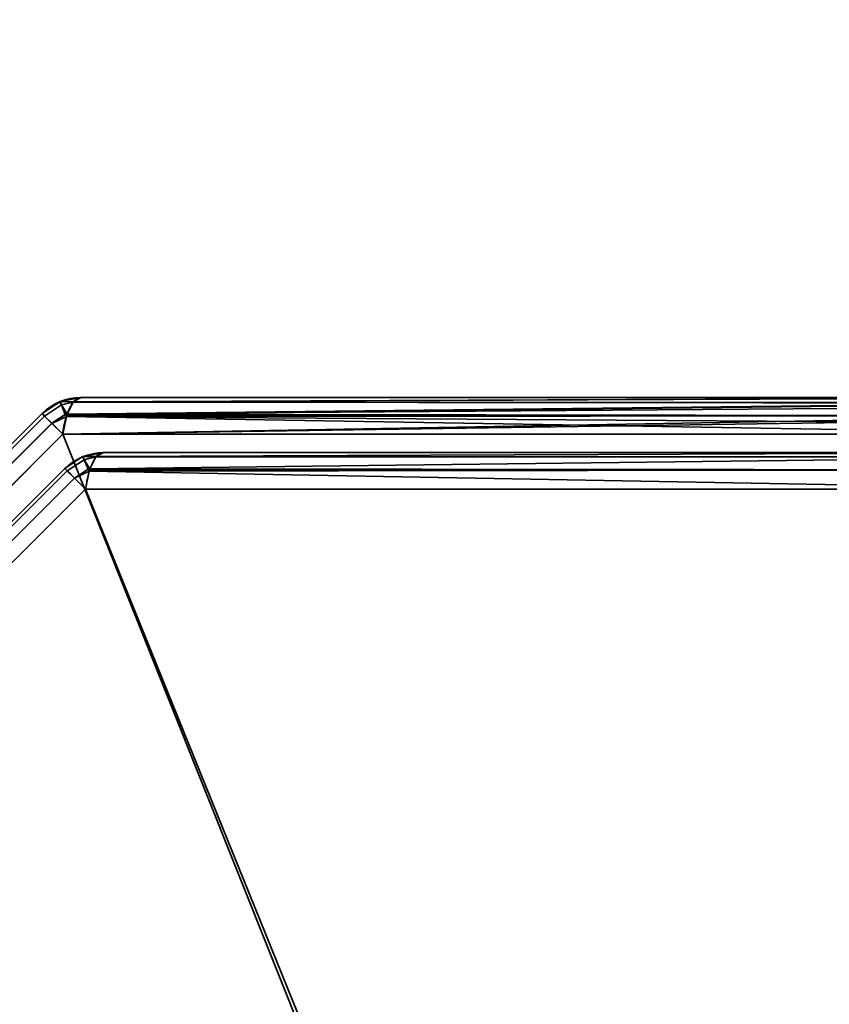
# Model space of a CAD drawing. Header units: millimetres. Extents: x -603 to 3703, y -115 to 193.
# Tile 411 of 656: x 1008 to 1019, y -14 to -2. Entities that reach past the tile are written whole.
import ezdxf

# ---------------------------------------------------------------- set-up
doc = ezdxf.new("R2010")
doc.units = ezdxf.units.MM
doc.layers.add('152', color=7, linetype='Continuous', true_color=0xffffff)

# ---------------------------------------------------------------- blocks, each defined once
blk = doc.blocks.new('UG_SURFACE_002')
at = {"layer": '152', "color": 252, "linetype": 'Continuous', "lineweight": 35}
for points in [[(2165, -18, 2212.25), (2165, 174.4, 2212.25), (835, 174.4, 2212.25), (835, -18, 2212.25)], [(985, -18, 2062.25), (985, 174.4, 2062.25), (2015, 174.4, 2062.25), (2015, -18, 2062.25)]]:
    blk.add_3dface(points, dxfattribs=at)
blk = doc.blocks.new('UG_SURFACE_051')
at = {"layer": '152', "color": 252, "linetype": 'Continuous', "lineweight": 35}
for points in [[(1009.007, -6.414, 1161.987), (1009.1, -6.359, 1161.739), (1008.834, -6.412, 1161.739)], [(1008.834, -6.412, 1161.739), (1009.1, -6.359, 1161.739), (1009.1, -6.359, 1014.761), (1008.834, -6.412, 1014.761)], [(1008.834, -6.412, 1014.761), (1009.1, -6.359, 1014.761), (1009.007, -6.414, 1014.513)], [(1009.001, -6.417, 1014.499), (1009.007, -6.414, 1014.513), (1022.1, -6.359, 1009.873)], [(1022.1, -6.359, 1009.873), (1022.198, -6.424, 1009.54), (1009.001, -6.417, 1014.499)], [(1009.007, -6.414, 1161.987), (1022.131, -6.364, 1166.732), (1022.1, -6.359, 1166.627)], [(1022.1, -6.359, 1166.627), (1009.1, -6.359, 1161.739), (1009.007, -6.414, 1161.987)], [(1009.007, -6.414, 1014.513), (1009.1, -6.359, 1014.761), (1022.1, -6.359, 1009.873)], [(1009.007, -6.414, 1161.987), (1022.196, -6.433, 1166.955), (1022.131, -6.364, 1166.732)], [(1022.1, -6.359, 1166.627), (1022.1, -6.359, 1009.873), (1009.1, -6.359, 1014.761), (1009.1, -6.359, 1161.739)], [(1008.832, -6.413, 1161.739), (1008.605, -6.564, 1161.739), (1008.637, -6.596, 1161.986), (1008.851, -6.454, 1161.987)], [(1008.832, -6.413, 1161.739), (1008.832, -6.413, 1014.761), (1008.605, -6.564, 1014.761), (1008.605, -6.564, 1161.739)], [(1008.851, -6.454, 1014.513), (1008.637, -6.596, 1014.514), (1008.605, -6.564, 1014.761), (1008.832, -6.413, 1014.761)], [(1008.901, -6.575, 1162.204), (1008.851, -6.454, 1161.987), (1008.637, -6.596, 1161.987), (1008.729, -6.688, 1162.201)], [(1008.637, -6.596, 1161.986), (1008.637, -6.596, 1161.987), (1008.851, -6.454, 1161.987)], [(1008.851, -6.454, 1014.513), (1008.637, -6.596, 1014.513), (1008.637, -6.596, 1014.514)], [(1008.729, -6.688, 1014.299), (1008.637, -6.596, 1014.513), (1008.851, -6.454, 1014.513), (1008.901, -6.575, 1014.296)], [(1008.851, -6.454, 1161.987), (1008.834, -6.412, 1161.739), (1008.832, -6.413, 1161.739)], [(1008.834, -6.412, 1014.761), (1008.832, -6.413, 1014.761), (1008.832, -6.413, 1161.739), (1008.834, -6.412, 1161.739)], [(1008.832, -6.413, 1014.761), (1008.834, -6.412, 1014.761), (1008.851, -6.454, 1014.513)], [(1008.834, -6.412, 1161.739), (1008.851, -6.454, 1161.987), (1009.007, -6.414, 1161.987)], [(1009.007, -6.414, 1014.513), (1008.851, -6.454, 1014.513), (1008.834, -6.412, 1014.761)], [(1009.001, -6.417, 1162.001), (1009.007, -6.414, 1161.987), (1008.851, -6.454, 1161.987)], [(1008.851, -6.454, 1014.513), (1009.007, -6.414, 1014.513), (1009.001, -6.417, 1014.499)], [(1008.926, -6.57, 1162.202), (1009.001, -6.417, 1162.001), (1008.851, -6.454, 1161.987)], [(1008.851, -6.454, 1014.513), (1009.001, -6.417, 1014.499), (1008.926, -6.57, 1014.298)], [(1008.851, -6.454, 1161.987), (1008.901, -6.575, 1162.204), (1008.926, -6.57, 1162.202)], [(1008.926, -6.57, 1014.298), (1008.901, -6.575, 1014.296), (1008.851, -6.454, 1014.513)], [(1008.919, -6.582, 1014.281), (1008.926, -6.57, 1014.298), (1022.198, -6.424, 1009.54)], [(1022.198, -6.424, 1009.54), (1022.21, -6.432, 1009.499), (1008.919, -6.582, 1014.281)], [(1022.21, -6.432, 1009.499), (1022.278, -6.59, 1009.266), (1008.919, -6.582, 1014.281)], [(1022.196, -6.433, 1166.955), (1009.001, -6.417, 1162.001), (1008.926, -6.57, 1162.202)], [(1008.926, -6.57, 1014.298), (1009.001, -6.417, 1014.499), (1022.198, -6.424, 1009.54)], [(1008.926, -6.57, 1162.202), (1022.236, -6.475, 1167.09), (1022.196, -6.433, 1166.955)], [(1008.926, -6.57, 1162.202), (1022.276, -6.594, 1167.228), (1022.236, -6.475, 1167.09)], [(1009.007, -6.414, 1161.987), (1009.001, -6.417, 1162.001), (1022.196, -6.433, 1166.955)], [(998.596, -16.637, 1161.986), (1008.637, -6.596, 1161.986), (1008.605, -6.564, 1161.739), (998.564, -16.605, 1161.739)], [(1008.637, -6.596, 1014.514), (998.596, -16.637, 1014.514), (998.564, -16.605, 1014.761), (1008.605, -6.564, 1014.761)], [(1008.605, -6.564, 1161.739), (1008.605, -6.564, 1014.761), (998.564, -16.605, 1014.761), (998.564, -16.605, 1161.739)], [(1008.637, -6.596, 1161.987), (1008.637, -6.596, 1161.986), (998.596, -16.637, 1161.986), (998.596, -16.637, 1161.987)], [(998.596, -16.637, 1161.987), (998.688, -16.729, 1162.201), (1008.729, -6.688, 1162.201), (1008.637, -6.596, 1161.987)], [(1008.637, -6.596, 1014.513), (1008.729, -6.688, 1014.299), (998.688, -16.729, 1014.299), (998.596, -16.637, 1014.513)], [(998.596, -16.637, 1014.513), (998.596, -16.637, 1014.514), (1008.637, -6.596, 1014.514), (1008.637, -6.596, 1014.513)], [(1008.729, -6.688, 1162.201), (1008.73, -6.689, 1162.204), (1008.901, -6.575, 1162.204)], [(1008.901, -6.575, 1014.296), (1008.73, -6.689, 1014.296), (1008.729, -6.688, 1014.299)], [(1008.916, -6.6, 1162.229), (1008.901, -6.575, 1162.204), (1008.73, -6.689, 1162.204)], [(1008.73, -6.689, 1014.296), (1008.901, -6.575, 1014.296), (1008.916, -6.6, 1014.271)], [(1008.73, -6.689, 1162.204), (1008.868, -6.827, 1162.357), (1008.916, -6.6, 1162.229)], [(1008.916, -6.6, 1014.271), (1008.868, -6.827, 1014.143), (1008.73, -6.689, 1014.296)], [(1008.868, -6.827, 1014.143), (1008.916, -6.6, 1014.271), (1022.278, -6.59, 1009.266)], [(1022.278, -6.59, 1009.266), (1022.294, -6.627, 1009.212), (1008.868, -6.827, 1014.143)], [(1008.916, -6.6, 1162.229), (1008.868, -6.827, 1162.357), (1022.332, -6.827, 1167.419)], [(1022.294, -6.627, 1009.212), (1022.332, -6.827, 1009.081), (1008.868, -6.827, 1014.143)], [(1008.919, -6.582, 1162.219), (1008.926, -6.57, 1162.202), (1008.901, -6.575, 1162.204)], [(1008.901, -6.575, 1014.296), (1008.926, -6.57, 1014.298), (1008.919, -6.582, 1014.281)], [(1008.901, -6.575, 1162.204), (1008.916, -6.6, 1162.229), (1008.919, -6.582, 1162.219)], [(1008.919, -6.582, 1014.281), (1008.916, -6.6, 1014.271), (1008.901, -6.575, 1014.296)], [(1022.276, -6.594, 1167.228), (1008.919, -6.582, 1162.219), (1008.916, -6.6, 1162.229)], [(1008.916, -6.6, 1014.271), (1008.919, -6.582, 1014.281), (1022.278, -6.59, 1009.266)], [(1008.916, -6.6, 1162.229), (1022.31, -6.693, 1167.343), (1022.276, -6.594, 1167.228)], [(1008.916, -6.6, 1162.229), (1022.332, -6.827, 1167.419), (1022.31, -6.693, 1167.343)], [(1008.926, -6.57, 1162.202), (1008.919, -6.582, 1162.219), (1022.276, -6.594, 1167.228)], [(1008.73, -6.689, 1162.204), (1008.729, -6.688, 1162.201), (998.688, -16.729, 1162.201), (998.689, -16.73, 1162.204)], [(998.689, -16.73, 1014.296), (998.688, -16.729, 1014.299), (1008.729, -6.688, 1014.299), (1008.73, -6.689, 1014.296)], [(998.689, -16.73, 1162.204), (998.827, -16.868, 1162.357), (1008.868, -6.827, 1162.357), (1008.73, -6.689, 1162.204)], [(1008.73, -6.689, 1014.296), (1008.868, -6.827, 1014.143), (998.827, -16.868, 1014.143), (998.689, -16.73, 1014.296)], [(1008.868, -6.827, 1162.357), (998.827, -16.868, 1162.357), (998.827, -30.332, 1167.419), (1018.252, -30.332, 1174.723)], [(1018.252, -30.332, 1001.777), (998.827, -30.332, 1009.081), (998.827, -16.868, 1014.143), (1008.868, -6.827, 1014.143)], [(1018.252, -30.332, 1174.723), (1022.332, -26.252, 1174.723), (1022.332, -6.827, 1167.419), (1008.868, -6.827, 1162.357)], [(1008.868, -6.827, 1014.143), (1022.332, -6.827, 1009.081), (1022.332, -26.252, 1001.777), (1018.252, -30.332, 1001.777)], [(1009.122, -7.113, 1015.182), (1009.122, -7.113, 1161.318), (1008.895, -7.264, 1161.318), (1008.895, -7.264, 1015.182)], [(1009.141, -7.154, 1014.933), (1009.122, -7.113, 1015.182), (1008.895, -7.264, 1015.182), (1008.927, -7.296, 1014.935)], [(1009.141, -7.154, 1161.567), (1008.927, -7.296, 1161.565), (1008.895, -7.264, 1161.318), (1009.122, -7.113, 1161.318)], [(1009.191, -7.275, 1014.717), (1009.141, -7.154, 1014.933), (1008.927, -7.296, 1014.933), (1009.019, -7.388, 1014.72)], [(1008.927, -7.296, 1014.935), (1008.927, -7.296, 1014.933), (1009.141, -7.154, 1014.933)], [(1009.141, -7.154, 1161.567), (1008.927, -7.296, 1161.567), (1008.927, -7.296, 1161.565)], [(1009.019, -7.388, 1161.78), (1008.927, -7.296, 1161.567), (1009.141, -7.154, 1161.567), (1009.191, -7.275, 1161.783)], [(1009.123, -7.112, 1161.318), (1009.122, -7.113, 1161.318), (1009.122, -7.113, 1015.182), (1009.123, -7.112, 1015.182)], [(1009.141, -7.154, 1014.933), (1009.123, -7.112, 1015.182), (1009.122, -7.113, 1015.182)], [(1009.122, -7.113, 1161.318), (1009.123, -7.112, 1161.318), (1009.141, -7.154, 1161.567)], [(1009.123, -7.112, 1015.182), (1009.39, -7.059, 1015.182), (1009.39, -7.059, 1161.318), (1009.123, -7.112, 1161.318)], [(1009.297, -7.114, 1014.934), (1009.39, -7.059, 1015.182), (1009.123, -7.112, 1015.182)], [(1009.123, -7.112, 1161.318), (1009.39, -7.059, 1161.318), (1009.297, -7.114, 1161.566)], [(1009.123, -7.112, 1015.182), (1009.141, -7.154, 1014.933), (1009.297, -7.114, 1014.934)], [(1009.297, -7.114, 1161.566), (1009.141, -7.154, 1161.567), (1009.123, -7.112, 1161.318)], [(1009.291, -7.117, 1014.92), (1009.297, -7.114, 1014.934), (1009.141, -7.154, 1014.933)], [(1009.141, -7.154, 1161.567), (1009.297, -7.114, 1161.566), (1009.291, -7.117, 1161.58)], [(1009.216, -7.27, 1014.719), (1009.291, -7.117, 1014.92), (1009.141, -7.154, 1014.933)], [(1009.141, -7.154, 1161.567), (1009.291, -7.117, 1161.58), (1009.216, -7.27, 1161.782)], [(1009.141, -7.154, 1014.933), (1009.191, -7.275, 1014.717), (1009.216, -7.27, 1014.719)], [(1009.216, -7.27, 1161.782), (1009.191, -7.275, 1161.783), (1009.141, -7.154, 1161.567)], [(1022.002, -7.117, 1166.359), (1021.92, -7.282, 1166.577), (1009.21, -7.282, 1161.798), (1009.216, -7.27, 1161.782)], [(1009.216, -7.27, 1161.782), (1009.291, -7.117, 1161.58), (1022.002, -7.117, 1166.359)], [(1021.92, -7.282, 1009.923), (1022.002, -7.117, 1010.141), (1009.291, -7.117, 1014.92), (1009.216, -7.27, 1014.719)], [(1022.1, -7.059, 1166.097), (1022.002, -7.117, 1166.359), (1009.291, -7.117, 1161.58), (1009.297, -7.114, 1161.566)], [(1009.297, -7.114, 1014.934), (1009.291, -7.117, 1014.92), (1022.002, -7.117, 1010.141)], [(1009.297, -7.114, 1161.566), (1009.39, -7.059, 1161.318), (1022.1, -7.059, 1166.097)], [(1022.002, -7.117, 1010.141), (1022.1, -7.059, 1010.403), (1009.39, -7.059, 1015.182), (1009.297, -7.114, 1014.934)], [(1022.1, -7.059, 1166.097), (1009.39, -7.059, 1161.318), (1009.39, -7.059, 1015.182), (1022.1, -7.059, 1010.403)], [(999.296, -16.927, 1014.935), (1008.927, -7.296, 1014.935), (1008.895, -7.264, 1015.182), (999.264, -16.895, 1015.182)], [(1008.895, -7.264, 1161.318), (999.264, -16.895, 1161.318), (999.264, -16.895, 1015.182), (1008.895, -7.264, 1015.182)], [(1008.927, -7.296, 1161.565), (999.296, -16.927, 1161.565), (999.264, -16.895, 1161.318), (1008.895, -7.264, 1161.318)], [(1009.019, -7.388, 1014.72), (1009.02, -7.389, 1014.717), (1009.191, -7.275, 1014.717)], [(1009.191, -7.275, 1161.783), (1009.02, -7.389, 1161.783), (1009.019, -7.388, 1161.78)], [(1009.206, -7.3, 1014.692), (1009.191, -7.275, 1014.717), (1009.02, -7.389, 1014.717)], [(1009.02, -7.389, 1161.783), (1009.191, -7.275, 1161.783), (1009.206, -7.3, 1161.808)], [(1021.92, -7.282, 1166.577), (1021.868, -7.527, 1166.715), (1009.157, -7.527, 1161.936), (1009.206, -7.3, 1161.808)], [(1009.21, -7.282, 1014.702), (1009.216, -7.27, 1014.719), (1009.191, -7.275, 1014.717)], [(1009.191, -7.275, 1161.783), (1009.216, -7.27, 1161.782), (1009.21, -7.282, 1161.798)], [(1009.191, -7.275, 1014.717), (1009.206, -7.3, 1014.692), (1009.21, -7.282, 1014.702)], [(1009.21, -7.282, 1161.798), (1009.206, -7.3, 1161.808), (1009.191, -7.275, 1161.783)], [(1009.206, -7.3, 1161.808), (1009.21, -7.282, 1161.798), (1021.92, -7.282, 1166.577)], [(1021.868, -7.527, 1009.785), (1021.92, -7.282, 1009.923), (1009.21, -7.282, 1014.702), (1009.206, -7.3, 1014.692)], [(1009.216, -7.27, 1014.719), (1009.21, -7.282, 1014.702), (1021.92, -7.282, 1009.923)], [(1008.927, -7.296, 1014.933), (1008.927, -7.296, 1014.935), (999.296, -16.927, 1014.935), (999.296, -16.927, 1014.933)], [(999.296, -16.927, 1014.933), (999.388, -17.019, 1014.72), (1009.019, -7.388, 1014.72), (1008.927, -7.296, 1014.933)], [(1008.927, -7.296, 1161.567), (1009.019, -7.388, 1161.78), (999.388, -17.019, 1161.78), (999.296, -16.927, 1161.567)], [(999.296, -16.927, 1161.567), (999.296, -16.927, 1161.565), (1008.927, -7.296, 1161.565), (1008.927, -7.296, 1161.567)], [(1009.02, -7.389, 1014.717), (1009.019, -7.388, 1014.72), (999.388, -17.019, 1014.72), (999.389, -17.02, 1014.717)], [(999.389, -17.02, 1161.783), (999.388, -17.019, 1161.78), (1009.019, -7.388, 1161.78), (1009.02, -7.389, 1161.783)], [(999.389, -17.02, 1014.717), (999.527, -17.157, 1014.564), (1009.157, -7.527, 1014.564), (1009.02, -7.389, 1014.717)], [(1009.02, -7.389, 1161.783), (1009.157, -7.527, 1161.936), (999.527, -17.157, 1161.936), (999.389, -17.02, 1161.783)], [(1009.02, -7.389, 1014.717), (1009.157, -7.527, 1014.564), (1009.206, -7.3, 1014.692)], [(1009.206, -7.3, 1161.808), (1009.157, -7.527, 1161.936), (1009.02, -7.389, 1161.783)], [(1009.206, -7.3, 1014.692), (1009.157, -7.527, 1014.564), (1021.868, -7.527, 1009.785)], [(1018.485, -30.565, 1174.105), (999.527, -29.868, 1166.715), (999.527, -17.157, 1161.936), (1009.157, -7.527, 1161.936)], [(1022.565, -26.485, 1002.395), (1021.868, -7.527, 1009.785), (1009.157, -7.527, 1014.564), (999.527, -17.157, 1014.564)], [(1009.157, -7.527, 1161.936), (1021.868, -7.527, 1166.715), (1022.565, -26.485, 1174.105), (1018.485, -30.565, 1174.105)]]:
    blk.add_3dface(points, dxfattribs=at)
blk = doc.blocks.new('UG_SURFACE_052')
at = {"layer": '152', "color": 252, "linetype": 'Continuous', "lineweight": 35}
for points in [[(1009.007, -6.414, 1651.987), (1009.1, -6.359, 1651.739), (1008.834, -6.412, 1651.739)], [(1008.834, -6.412, 1651.739), (1009.1, -6.359, 1651.739), (1009.1, -6.359, 1504.761), (1008.834, -6.412, 1504.761)], [(1008.834, -6.412, 1504.761), (1009.1, -6.359, 1504.761), (1009.007, -6.414, 1504.513)], [(1009.001, -6.417, 1504.499), (1009.007, -6.414, 1504.513), (1022.1, -6.359, 1499.873)], [(1022.1, -6.359, 1499.873), (1022.198, -6.424, 1499.54), (1009.001, -6.417, 1504.499)], [(1009.007, -6.414, 1651.987), (1022.131, -6.364, 1656.732), (1022.1, -6.359, 1656.627)], [(1022.1, -6.359, 1656.627), (1009.1, -6.359, 1651.739), (1009.007, -6.414, 1651.987)], [(1009.007, -6.414, 1504.513), (1009.1, -6.359, 1504.761), (1022.1, -6.359, 1499.873)], [(1009.007, -6.414, 1651.987), (1022.196, -6.433, 1656.955), (1022.131, -6.364, 1656.732)], [(1022.1, -6.359, 1656.627), (1022.1, -6.359, 1499.873), (1009.1, -6.359, 1504.761), (1009.1, -6.359, 1651.739)], [(1008.832, -6.413, 1651.739), (1008.605, -6.564, 1651.739), (1008.637, -6.596, 1651.986), (1008.851, -6.454, 1651.987)], [(1008.832, -6.413, 1651.739), (1008.832, -6.413, 1504.761), (1008.605, -6.564, 1504.761), (1008.605, -6.564, 1651.739)], [(1008.851, -6.454, 1504.513), (1008.637, -6.596, 1504.514), (1008.605, -6.564, 1504.761), (1008.832, -6.413, 1504.761)], [(1008.901, -6.575, 1652.204), (1008.851, -6.454, 1651.987), (1008.637, -6.596, 1651.987), (1008.729, -6.688, 1652.201)], [(1008.637, -6.596, 1651.986), (1008.637, -6.596, 1651.987), (1008.851, -6.454, 1651.987)], [(1008.851, -6.454, 1504.513), (1008.637, -6.596, 1504.513), (1008.637, -6.596, 1504.514)], [(1008.729, -6.688, 1504.299), (1008.637, -6.596, 1504.513), (1008.851, -6.454, 1504.513), (1008.901, -6.575, 1504.296)], [(1008.851, -6.454, 1651.987), (1008.834, -6.412, 1651.739), (1008.832, -6.413, 1651.739)], [(1008.834, -6.412, 1504.761), (1008.832, -6.413, 1504.761), (1008.832, -6.413, 1651.739), (1008.834, -6.412, 1651.739)], [(1008.832, -6.413, 1504.761), (1008.834, -6.412, 1504.761), (1008.851, -6.454, 1504.513)], [(1008.834, -6.412, 1651.739), (1008.851, -6.454, 1651.987), (1009.007, -6.414, 1651.987)], [(1009.007, -6.414, 1504.513), (1008.851, -6.454, 1504.513), (1008.834, -6.412, 1504.761)], [(1009.001, -6.417, 1652.001), (1009.007, -6.414, 1651.987), (1008.851, -6.454, 1651.987)], [(1008.851, -6.454, 1504.513), (1009.007, -6.414, 1504.513), (1009.001, -6.417, 1504.499)], [(1008.926, -6.57, 1652.202), (1009.001, -6.417, 1652.001), (1008.851, -6.454, 1651.987)], [(1008.851, -6.454, 1504.513), (1009.001, -6.417, 1504.499), (1008.926, -6.57, 1504.298)], [(1008.851, -6.454, 1651.987), (1008.901, -6.575, 1652.204), (1008.926, -6.57, 1652.202)], [(1008.926, -6.57, 1504.298), (1008.901, -6.575, 1504.296), (1008.851, -6.454, 1504.513)], [(1008.919, -6.582, 1504.281), (1008.926, -6.57, 1504.298), (1022.198, -6.424, 1499.54)], [(1022.198, -6.424, 1499.54), (1022.21, -6.432, 1499.498), (1008.919, -6.582, 1504.281)], [(1022.21, -6.432, 1499.498), (1022.278, -6.59, 1499.266), (1008.919, -6.582, 1504.281)], [(1022.196, -6.433, 1656.955), (1009.001, -6.417, 1652.001), (1008.926, -6.57, 1652.202)], [(1008.926, -6.57, 1504.298), (1009.001, -6.417, 1504.499), (1022.198, -6.424, 1499.54)], [(1008.926, -6.57, 1652.202), (1022.236, -6.475, 1657.09), (1022.196, -6.433, 1656.955)], [(1008.926, -6.57, 1652.202), (1022.276, -6.594, 1657.228), (1022.236, -6.475, 1657.09)], [(1009.007, -6.414, 1651.987), (1009.001, -6.417, 1652.001), (1022.196, -6.433, 1656.955)], [(998.596, -16.637, 1651.986), (1008.637, -6.596, 1651.986), (1008.605, -6.564, 1651.739), (998.564, -16.605, 1651.739)], [(1008.637, -6.596, 1504.514), (998.596, -16.637, 1504.514), (998.564, -16.605, 1504.761), (1008.605, -6.564, 1504.761)], [(1008.605, -6.564, 1651.739), (1008.605, -6.564, 1504.761), (998.564, -16.605, 1504.761), (998.564, -16.605, 1651.739)], [(1008.637, -6.596, 1651.987), (1008.637, -6.596, 1651.986), (998.596, -16.637, 1651.986), (998.596, -16.637, 1651.987)], [(998.596, -16.637, 1651.987), (998.688, -16.729, 1652.201), (1008.729, -6.688, 1652.201), (1008.637, -6.596, 1651.987)], [(1008.637, -6.596, 1504.513), (1008.729, -6.688, 1504.299), (998.688, -16.729, 1504.299), (998.596, -16.637, 1504.513)], [(998.596, -16.637, 1504.513), (998.596, -16.637, 1504.514), (1008.637, -6.596, 1504.514), (1008.637, -6.596, 1504.513)], [(1008.729, -6.688, 1652.201), (1008.73, -6.689, 1652.204), (1008.901, -6.575, 1652.204)], [(1008.901, -6.575, 1504.296), (1008.73, -6.689, 1504.296), (1008.729, -6.688, 1504.299)], [(1008.916, -6.6, 1652.228), (1008.901, -6.575, 1652.204), (1008.73, -6.689, 1652.204)], [(1008.73, -6.689, 1504.296), (1008.901, -6.575, 1504.296), (1008.916, -6.6, 1504.272)], [(1008.73, -6.689, 1652.204), (1008.868, -6.827, 1652.357), (1008.916, -6.6, 1652.228)], [(1008.916, -6.6, 1504.272), (1008.868, -6.827, 1504.143), (1008.73, -6.689, 1504.296)], [(1008.868, -6.827, 1504.143), (1008.916, -6.6, 1504.272), (1022.278, -6.59, 1499.266)], [(1022.278, -6.59, 1499.266), (1022.294, -6.627, 1499.212), (1008.868, -6.827, 1504.143)], [(1008.916, -6.6, 1652.228), (1008.868, -6.827, 1652.357), (1022.332, -6.827, 1657.419)], [(1022.294, -6.627, 1499.212), (1022.332, -6.827, 1499.081), (1008.868, -6.827, 1504.143)], [(1008.919, -6.582, 1652.219), (1008.926, -6.57, 1652.202), (1008.901, -6.575, 1652.204)], [(1008.901, -6.575, 1504.296), (1008.926, -6.57, 1504.298), (1008.919, -6.582, 1504.281)], [(1008.901, -6.575, 1652.204), (1008.916, -6.6, 1652.228), (1008.919, -6.582, 1652.219)], [(1008.919, -6.582, 1504.281), (1008.916, -6.6, 1504.272), (1008.901, -6.575, 1504.296)], [(1022.276, -6.594, 1657.228), (1008.919, -6.582, 1652.219), (1008.916, -6.6, 1652.228)], [(1008.916, -6.6, 1504.272), (1008.919, -6.582, 1504.281), (1022.278, -6.59, 1499.266)], [(1008.916, -6.6, 1652.228), (1022.31, -6.693, 1657.343), (1022.276, -6.594, 1657.228)], [(1008.916, -6.6, 1652.228), (1022.332, -6.827, 1657.419), (1022.31, -6.693, 1657.343)], [(1008.926, -6.57, 1652.202), (1008.919, -6.582, 1652.219), (1022.276, -6.594, 1657.228)], [(1008.73, -6.689, 1652.204), (1008.729, -6.688, 1652.201), (998.688, -16.729, 1652.201), (998.689, -16.73, 1652.204)], [(998.689, -16.73, 1504.296), (998.688, -16.729, 1504.299), (1008.729, -6.688, 1504.299), (1008.73, -6.689, 1504.296)], [(998.689, -16.73, 1652.204), (998.827, -16.868, 1652.357), (1008.868, -6.827, 1652.357), (1008.73, -6.689, 1652.204)], [(1008.73, -6.689, 1504.296), (1008.868, -6.827, 1504.143), (998.827, -16.868, 1504.143), (998.689, -16.73, 1504.296)], [(1008.868, -6.827, 1652.357), (998.827, -16.868, 1652.357), (998.827, -30.332, 1657.419), (1018.252, -30.332, 1664.723)], [(1018.252, -30.332, 1491.777), (998.827, -30.332, 1499.081), (998.827, -16.868, 1504.143), (1008.868, -6.827, 1504.143)], [(1018.252, -30.332, 1664.723), (1022.332, -26.252, 1664.723), (1022.332, -6.827, 1657.419), (1008.868, -6.827, 1652.357)], [(1008.868, -6.827, 1504.143), (1022.332, -6.827, 1499.081), (1022.332, -26.252, 1491.777), (1018.252, -30.332, 1491.777)], [(1009.122, -7.113, 1505.182), (1009.122, -7.113, 1651.318), (1008.895, -7.264, 1651.318), (1008.895, -7.264, 1505.182)], [(1009.141, -7.154, 1504.933), (1009.122, -7.113, 1505.182), (1008.895, -7.264, 1505.182), (1008.927, -7.296, 1504.935)], [(1009.141, -7.154, 1651.567), (1008.927, -7.296, 1651.565), (1008.895, -7.264, 1651.318), (1009.122, -7.113, 1651.318)], [(1009.191, -7.275, 1504.717), (1009.141, -7.154, 1504.933), (1008.927, -7.296, 1504.933), (1009.019, -7.388, 1504.72)], [(1008.927, -7.296, 1504.935), (1008.927, -7.296, 1504.933), (1009.141, -7.154, 1504.933)], [(1009.141, -7.154, 1651.567), (1008.927, -7.296, 1651.567), (1008.927, -7.296, 1651.565)], [(1009.019, -7.388, 1651.78), (1008.927, -7.296, 1651.567), (1009.141, -7.154, 1651.567), (1009.191, -7.275, 1651.783)], [(1009.123, -7.112, 1651.318), (1009.122, -7.113, 1651.318), (1009.122, -7.113, 1505.182), (1009.123, -7.112, 1505.182)], [(1009.141, -7.154, 1504.933), (1009.123, -7.112, 1505.182), (1009.122, -7.113, 1505.182)], [(1009.122, -7.113, 1651.318), (1009.123, -7.112, 1651.318), (1009.141, -7.154, 1651.567)], [(1009.123, -7.112, 1505.182), (1009.39, -7.059, 1505.182), (1009.39, -7.059, 1651.318), (1009.123, -7.112, 1651.318)], [(1009.297, -7.114, 1504.934), (1009.39, -7.059, 1505.182), (1009.123, -7.112, 1505.182)], [(1009.123, -7.112, 1651.318), (1009.39, -7.059, 1651.318), (1009.297, -7.114, 1651.567)], [(1009.123, -7.112, 1505.182), (1009.141, -7.154, 1504.933), (1009.297, -7.114, 1504.934)], [(1009.297, -7.114, 1651.567), (1009.141, -7.154, 1651.567), (1009.123, -7.112, 1651.318)], [(1009.291, -7.117, 1504.92), (1009.297, -7.114, 1504.934), (1009.141, -7.154, 1504.933)], [(1009.141, -7.154, 1651.567), (1009.297, -7.114, 1651.567), (1009.291, -7.117, 1651.58)], [(1009.216, -7.27, 1504.719), (1009.291, -7.117, 1504.92), (1009.141, -7.154, 1504.933)], [(1009.141, -7.154, 1651.567), (1009.291, -7.117, 1651.58), (1009.216, -7.27, 1651.782)], [(1009.141, -7.154, 1504.933), (1009.191, -7.275, 1504.717), (1009.216, -7.27, 1504.719)], [(1009.216, -7.27, 1651.782), (1009.191, -7.275, 1651.783), (1009.141, -7.154, 1651.567)], [(1022.002, -7.117, 1656.359), (1021.92, -7.282, 1656.577), (1009.21, -7.282, 1651.798), (1009.216, -7.27, 1651.782)], [(1009.216, -7.27, 1651.782), (1009.291, -7.117, 1651.58), (1022.002, -7.117, 1656.359)], [(1021.92, -7.282, 1499.923), (1022.002, -7.117, 1500.141), (1009.291, -7.117, 1504.92), (1009.216, -7.27, 1504.719)], [(1022.1, -7.059, 1656.097), (1022.002, -7.117, 1656.359), (1009.291, -7.117, 1651.58), (1009.297, -7.114, 1651.567)], [(1009.297, -7.114, 1504.934), (1009.291, -7.117, 1504.92), (1022.002, -7.117, 1500.141)], [(1009.297, -7.114, 1651.567), (1009.39, -7.059, 1651.318), (1022.1, -7.059, 1656.097)], [(1022.002, -7.117, 1500.141), (1022.1, -7.059, 1500.403), (1009.39, -7.059, 1505.182), (1009.297, -7.114, 1504.934)], [(1022.1, -7.059, 1656.097), (1009.39, -7.059, 1651.318), (1009.39, -7.059, 1505.182), (1022.1, -7.059, 1500.403)], [(999.296, -16.927, 1504.935), (1008.927, -7.296, 1504.935), (1008.895, -7.264, 1505.182), (999.264, -16.895, 1505.182)], [(1008.895, -7.264, 1651.318), (999.264, -16.895, 1651.318), (999.264, -16.895, 1505.182), (1008.895, -7.264, 1505.182)], [(1008.927, -7.296, 1651.565), (999.296, -16.927, 1651.565), (999.264, -16.895, 1651.318), (1008.895, -7.264, 1651.318)], [(1009.019, -7.388, 1504.72), (1009.02, -7.389, 1504.717), (1009.191, -7.275, 1504.717)], [(1009.191, -7.275, 1651.783), (1009.02, -7.389, 1651.783), (1009.019, -7.388, 1651.78)], [(1009.206, -7.3, 1504.692), (1009.191, -7.275, 1504.717), (1009.02, -7.389, 1504.717)], [(1009.02, -7.389, 1651.783), (1009.191, -7.275, 1651.783), (1009.206, -7.3, 1651.808)], [(1021.92, -7.282, 1656.577), (1021.868, -7.527, 1656.715), (1009.157, -7.527, 1651.936), (1009.206, -7.3, 1651.808)], [(1009.21, -7.282, 1504.702), (1009.216, -7.27, 1504.719), (1009.191, -7.275, 1504.717)], [(1009.191, -7.275, 1651.783), (1009.216, -7.27, 1651.782), (1009.21, -7.282, 1651.798)], [(1009.191, -7.275, 1504.717), (1009.206, -7.3, 1504.692), (1009.21, -7.282, 1504.702)], [(1009.21, -7.282, 1651.798), (1009.206, -7.3, 1651.808), (1009.191, -7.275, 1651.783)], [(1009.206, -7.3, 1651.808), (1009.21, -7.282, 1651.798), (1021.92, -7.282, 1656.577)], [(1021.868, -7.527, 1499.785), (1021.92, -7.282, 1499.923), (1009.21, -7.282, 1504.702), (1009.206, -7.3, 1504.692)], [(1009.216, -7.27, 1504.719), (1009.21, -7.282, 1504.702), (1021.92, -7.282, 1499.923)], [(1008.927, -7.296, 1504.933), (1008.927, -7.296, 1504.935), (999.296, -16.927, 1504.935), (999.296, -16.927, 1504.933)], [(999.296, -16.927, 1504.933), (999.388, -17.019, 1504.72), (1009.019, -7.388, 1504.72), (1008.927, -7.296, 1504.933)], [(1008.927, -7.296, 1651.567), (1009.019, -7.388, 1651.78), (999.388, -17.019, 1651.78), (999.296, -16.927, 1651.567)], [(999.296, -16.927, 1651.567), (999.296, -16.927, 1651.565), (1008.927, -7.296, 1651.565), (1008.927, -7.296, 1651.567)], [(1009.02, -7.389, 1504.717), (1009.019, -7.388, 1504.72), (999.388, -17.019, 1504.72), (999.389, -17.02, 1504.717)], [(999.389, -17.02, 1651.783), (999.388, -17.019, 1651.78), (1009.019, -7.388, 1651.78), (1009.02, -7.389, 1651.783)], [(999.389, -17.02, 1504.717), (999.527, -17.157, 1504.564), (1009.157, -7.527, 1504.564), (1009.02, -7.389, 1504.717)], [(1009.02, -7.389, 1651.783), (1009.157, -7.527, 1651.936), (999.527, -17.157, 1651.936), (999.389, -17.02, 1651.783)], [(1009.02, -7.389, 1504.717), (1009.157, -7.527, 1504.564), (1009.206, -7.3, 1504.692)], [(1009.206, -7.3, 1651.808), (1009.157, -7.527, 1651.936), (1009.02, -7.389, 1651.783)], [(1009.206, -7.3, 1504.692), (1009.157, -7.527, 1504.564), (1021.868, -7.527, 1499.785)], [(1018.485, -30.565, 1664.105), (999.527, -29.868, 1656.715), (999.527, -17.157, 1651.936), (1009.157, -7.527, 1651.936)], [(1022.565, -26.485, 1492.395), (1021.868, -7.527, 1499.785), (1009.157, -7.527, 1504.564), (999.527, -17.157, 1504.564)], [(1009.157, -7.527, 1651.936), (1021.868, -7.527, 1656.715), (1022.565, -26.485, 1664.105), (1018.485, -30.565, 1664.105)]]:
    blk.add_3dface(points, dxfattribs=at)

msp = doc.modelspace()

# ---------------------------------------------------------------- linework, layer by layer
at = {"layer": '152', "linetype": 'Continuous', "lineweight": -3}
for p, q in [((1009.1, -6.359, 1161.739), (1022.1, -6.359, 1166.627)), ((1009.1, -6.359, 1014.761), (1022.1, -6.359, 1009.873)), ((1009.1, -6.359, 1504.761), (1009.1, -6.359, 1651.739)), ((1009.1, -6.359, 1504.761), (1022.1, -6.359, 1499.873)), ((1009.1, -6.359, 1651.739), (1022.1, -6.359, 1656.627)), ((1009.1, -6.359, 1014.761), (1009.1, -6.359, 1161.739)), ((1008.605, -6.564, 1651.739), (998.564, -16.605, 1651.739)), ((998.564, -16.605, 1014.761), (1008.605, -6.564, 1014.761)), ((1008.605, -6.564, 1161.739), (998.564, -16.605, 1161.739)), ((998.564, -16.605, 1504.761), (1008.605, -6.564, 1504.761)), ((1008.605, -6.564, 1504.761), (1008.605, -6.564, 1651.739)), ((1008.605, -6.564, 1014.761), (1008.605, -6.564, 1161.739)), ((1008.868, -6.827, 1652.357), (998.827, -16.868, 1652.357)), ((998.827, -16.868, 1014.143), (1008.868, -6.827, 1014.143)), ((998.827, -16.868, 1504.143), (1008.868, -6.827, 1504.143)), ((1008.868, -6.827, 1162.357), (998.827, -16.868, 1162.357)), ((1008.868, -6.827, 1504.143), (1022.332, -6.827, 1499.081)), ((1008.868, -6.827, 1014.143), (1022.332, -6.827, 1009.081)), ((1008.868, -6.827, 1652.357), (1022.332, -6.827, 1657.419)), ((1008.868, -6.827, 1162.357), (1022.332, -6.827, 1167.419)), ((1022.1, -7.059, 1166.097), (1009.39, -7.059, 1161.318)), ((1009.39, -7.059, 1651.318), (1009.39, -7.059, 1505.182)), ((1009.39, -7.059, 1015.182), (1022.1, -7.059, 1010.403)), ((1022.1, -7.059, 1656.097), (1009.39, -7.059, 1651.318)), ((1009.39, -7.059, 1161.318), (1009.39, -7.059, 1015.182)), ((1009.39, -7.059, 1505.182), (1022.1, -7.059, 1500.403)), ((1008.895, -7.264, 1161.318), (999.264, -16.895, 1161.318)), ((1008.895, -7.264, 1651.318), (999.264, -16.895, 1651.318)), ((999.264, -16.895, 1015.182), (1008.895, -7.264, 1015.182)), ((999.264, -16.895, 1505.182), (1008.895, -7.264, 1505.182)), ((1008.895, -7.264, 1015.182), (1008.895, -7.264, 1161.318)), ((1008.895, -7.264, 1505.182), (1008.895, -7.264, 1651.318)), ((1009.157, -7.527, 1014.564), (999.527, -17.157, 1014.564)), ((1009.157, -7.527, 1504.564), (999.527, -17.157, 1504.564)), ((999.527, -17.157, 1651.936), (1009.157, -7.527, 1651.936)), ((999.527, -17.157, 1161.936), (1009.157, -7.527, 1161.936)), ((1009.157, -7.527, 1161.936), (1021.868, -7.527, 1166.715)), ((1021.868, -7.527, 1009.785), (1009.157, -7.527, 1014.564)), ((1021.868, -7.527, 1499.785), (1009.157, -7.527, 1504.564)), ((1009.157, -7.527, 1651.936), (1021.868, -7.527, 1656.715)), ((1021.868, -7.527, 1009.785), (1009.157, -7.527, 1014.564))]:
    msp.add_line(p, q, dxfattribs=at)
at = {"layer": '152', "linetype": 'Continuous', "lineweight": -3, "extrusion": (0, 0, -1)}
for centre in [(-1009.1, -7.059, -1161.739), (-1009.1, -7.059, -1651.739), (-1009.39, -7.759, -1015.182), (-1009.39, -7.759, -1505.182)]:
    msp.add_arc(centre, 0.7, 45, 90, dxfattribs=at)
at = {"layer": '152', "linetype": 'Continuous', "lineweight": -3}
for centre in [(1009.1, -7.059, 1504.761), (1009.1, -7.059, 1014.761)]:
    msp.add_arc(centre, 0.7, 90, 135, dxfattribs=at)
at = {"layer": '152', "linetype": 'Continuous', "lineweight": -3, "extrusion": (-0.936029, 8.66365e-17, -0.351924)}
for centre in [(7.059, 732.295, -1353.39), (7.059, 1190.949, -1525.833)]:
    msp.add_arc(centre, 0.7, 109.3882, 180, dxfattribs=at)
at = {"layer": '152', "linetype": 'Continuous', "lineweight": -3, "extrusion": (0.936029, 0, -0.351924)}
for centre in [(-7.059, 1304.972, 587.428), (-7.059, 1763.626, 414.985)]:
    msp.add_arc(centre, 0.7, 289.3882, 0, dxfattribs=at)
at = {"layer": '152', "linetype": 'Continuous', "lineweight": -3, "extrusion": (0.707107, 0.707107, 7.62964e-17)}
for centre in [(-718.533, 1161.739, 708.55), (-718.533, 1651.739, 708.55)]:
    msp.add_arc(centre, 0.7, 0, 62, dxfattribs=at)
at = {"layer": '152', "linetype": 'Continuous', "lineweight": -3, "extrusion": (-0.707107, -0.707107, -4.89451e-15)}
for centre in [(718.533, 1014.761, -708.55), (718.533, 1504.761, -708.55)]:
    msp.add_arc(centre, 0.7, 180, 242, dxfattribs=at)
at = {"layer": '152', "linetype": 'Continuous', "lineweight": -3, "extrusion": (-3.01691e-16, 0, -1)}
for centre in [(-1009.39, -7.759, -1161.318), (-1009.39, -7.759, -1651.318)]:
    msp.add_arc(centre, 0.7, 45, 90, dxfattribs=at)
at = {"layer": '152', "linetype": 'Continuous', "lineweight": -3, "extrusion": (-0.936029, -1.06172e-16, 0.351924)}
for centre in [(7.759, 1764.121, -415.109), (7.759, 1305.467, -587.551)]:
    msp.add_arc(centre, 0.7, 180, 250.6118, dxfattribs=at)
at = {"layer": '152', "linetype": 'Continuous', "lineweight": -3, "extrusion": (0.936029, 1.15982e-15, 0.351924)}
for centre in [(-7.759, 1190.453, 1525.956), (-7.759, 731.799, 1353.513)]:
    msp.add_arc(centre, 0.7, 360, 70.6118, dxfattribs=at)
at = {"layer": '152', "linetype": 'Continuous', "lineweight": -3, "extrusion": (-0.707107, -0.707107, -1.83544e-16)}
for centre, start, end in [((719.233, 1505.182, -708.26), 180, 242), ((719.233, 1161.318, -708.26), 118, 180), ((719.233, 1651.318, -708.26), 118, 180), ((719.233, 1015.182, -708.26), 180, 242)]:
    msp.add_arc(centre, 0.7, start, end, dxfattribs=at)

# ---------------------------------------------------------------- block references
at = {"layer": '152', "linetype": 'Continuous', "lineweight": -3}
for name in ['UG_SURFACE_002', 'UG_SURFACE_051', 'UG_SURFACE_052']:
    msp.add_blockref(name, (0, 0), dxfattribs=at)

doc.saveas('drawing.dxf')
